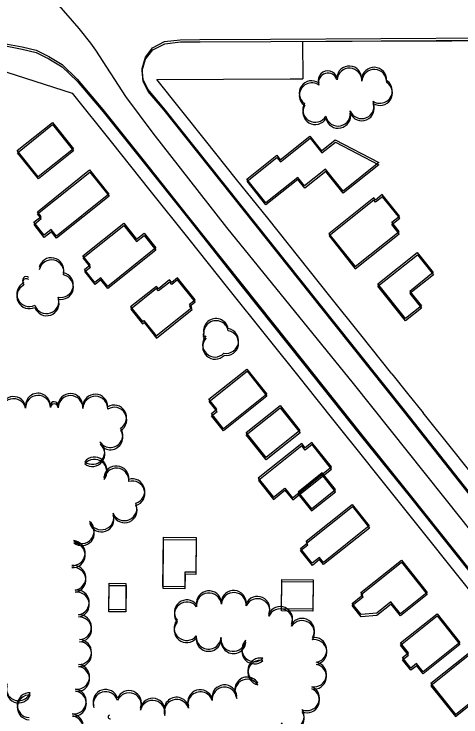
# Model space of a CAD drawing. Extents: x -25029 to 2274964, y -81170 to 687028.
# Drawn here: x 12311 to 12670, y -65891 to -65327 of the extents above; entities that cross this region are included whole.
import ezdxf

# ---------------------------------------------------------------- set-up
doc = ezdxf.new("R2010")
doc.units = 0
for name, color, linetype in [('81911BEA - RW_X_Fee_RW', 7, 'Continuous'), ('BLDG', 7, 'Continuous'), ('GE_X_CL_2000', 7, 'Continuous'), ('ROAD', 7, 'Continuous'), ('TREES', 7, 'Continuous')]:
    doc.layers.add(name, color=color, linetype=linetype)

msp = doc.modelspace()

# ---------------------------------------------------------------- linework, layer by layer
at = {"layer": '81911BEA - RW_X_Fee_RW'}
for p, q in [((12542.98, -65348.56), (12543.12, -65378.56)), ((12279.43, -65364.89), (12357.81, -65390.27))]:
    msp.add_line(p, q, dxfattribs=at)
for points in [[(12542.98, -65348.56), (12582.98, -65348.37), (12622.99, -65348.18), (12662.99, -65347.99), (12702.99, -65347.8), (12743, -65347.61), (12783, -65347.41), (12835.5, -65347.16), (12875.51, -65346.97), (12899.23, -65346.86), (12950.24, -65346.62), (13001.22, -65346.37), (13201.23, -65345.42)], [(12425.81, -65379.15), (12533.12, -65378.61), (12543.12, -65378.56)], [(12614.88, -65615.79), (12589.86, -65584.47), (12564.92, -65553.25), (12539.94, -65521.99), (12514.96, -65490.72), (12490.02, -65459.51), (12465.04, -65428.25), (12425.81, -65379.15)], [(12357.81, -65390.27), (12389.05, -65429.36), (12420.25, -65468.4), (12451.49, -65507.49), (12482.69, -65546.53), (12513.93, -65585.63), (12542.02, -65620.78), (12545.13, -65624.67), (12567.13, -65652.2), (12595.1, -65687.2), (12598.2, -65691.08), (12601.35, -65695.02), (12638.81, -65741.89), (12666.5, -65776.54), (12698.76, -65816.91)], [(12614.88, -65615.79), (12627.35, -65631.39), (12639.82, -65647)], [(12714.71, -65740.75), (12689.78, -65709.54), (12664.75, -65678.22), (12639.82, -65647)]]:
    msp.add_lwpolyline(points, dxfattribs=at)
at = {"layer": 'BLDG'}
for points in [[(12358.8, -65434.8), (12330.53, -65457.36), (12313.71, -65436.28), (12341.98, -65413.73)], [(12358.92, -65436.53), (12330.64, -65459.08), (12313.83, -65438), (12342.1, -65415.45)], [(12498.27, -65459.22), (12522.21, -65440.11), (12525.07, -65443.7), (12548.9, -65424.7), (12558.3, -65436.49), (12569.32, -65427.71), (12604.26, -65445.94), (12575.51, -65468.89), (12561.48, -65451.29), (12544.59, -65464.76), (12539.1, -65457.87), (12513.49, -65478.3)], [(12498.38, -65460.96), (12522.33, -65441.86), (12525.19, -65445.45), (12549.02, -65426.45), (12558.42, -65438.24), (12569.44, -65429.46), (12604.38, -65447.7), (12575.62, -65470.64), (12561.59, -65453.04), (12544.7, -65466.51), (12539.21, -65459.62), (12513.6, -65480.04)], [(12387.36, -65471.31), (12345.14, -65504.98), (12340.99, -65499.78), (12335.3, -65504.31), (12327.03, -65493.93), (12332.88, -65489.27), (12329.81, -65485.43), (12371.86, -65451.88)], [(12387.47, -65473.04), (12345.25, -65506.7), (12341.1, -65501.5), (12335.41, -65506.03), (12327.14, -65495.65), (12332.99, -65490.99), (12329.92, -65487.15), (12371.97, -65453.61)], [(12585.27, -65529.54), (12620.61, -65501.34), (12614.71, -65493.95), (12620.96, -65488.96), (12607.11, -65471.6), (12601.55, -65476.04), (12600.21, -65474.36), (12564.17, -65503.1)], [(12585.37, -65531.29), (12620.72, -65503.1), (12614.82, -65495.71), (12621.07, -65490.72), (12607.22, -65473.36), (12601.66, -65477.79), (12600.32, -65476.11), (12564.28, -65504.85)], [(12409.53, -65507.56), (12415.58, -65502.74), (12425.01, -65514.57), (12386.34, -65545.42), (12380.85, -65538.53), (12376.14, -65542.29), (12367.79, -65531.82), (12372.32, -65528.2), (12366.46, -65520.85), (12399.27, -65494.69)], [(12409.64, -65509.29), (12415.69, -65504.47), (12425.12, -65516.3), (12386.44, -65547.15), (12380.95, -65540.26), (12376.24, -65544.02), (12367.89, -65533.55), (12372.43, -65529.93), (12366.57, -65522.58), (12399.38, -65496.42)], [(12648.09, -65534.41), (12629.23, -65549.46), (12638.56, -65561.17), (12625.75, -65571.38), (12603.52, -65543.5), (12635.18, -65518.24)], [(12648.19, -65536.17), (12629.33, -65551.22), (12638.66, -65562.93), (12625.85, -65573.14), (12603.62, -65545.26), (12635.29, -65520)], [(12414.22, -65573.77), (12415.45, -65572.79), (12425.36, -65585.22), (12454.12, -65562.28), (12452.1, -65559.74), (12456.57, -65556.17), (12442.5, -65538.52), (12437.8, -65542.28), (12436.13, -65540.19), (12427.07, -65547.41), (12425.5, -65545.44), (12404.79, -65561.95)], [(12414.32, -65575.5), (12415.55, -65574.52), (12425.46, -65586.95), (12454.22, -65564.02), (12452.2, -65561.48), (12456.67, -65557.91), (12442.6, -65540.26), (12437.9, -65544.01), (12436.23, -65541.92), (12427.17, -65549.14), (12425.6, -65547.17), (12404.89, -65563.68)], [(12514.32, -65632.02), (12479.46, -65659.82), (12469.8, -65647.7), (12474.17, -65644.22), (12467.77, -65636.19), (12498.26, -65611.88)], [(12514.41, -65633.76), (12479.55, -65661.56), (12469.89, -65649.44), (12474.26, -65645.96), (12467.86, -65637.93), (12498.35, -65613.62)], [(12540.9, -65661.26), (12513.63, -65683.02), (12497.61, -65662.94), (12524.89, -65641.17)], [(12540.99, -65663.01), (12513.72, -65684.76), (12497.7, -65664.68), (12524.98, -65642.92)], [(12519.57, -65714.86), (12528.78, -65707.51), (12535.01, -65715.34), (12566.23, -65690.44), (12550.58, -65670.81), (12545.06, -65675.21), (12542.31, -65671.76), (12507.41, -65699.61)], [(12519.65, -65716.6), (12528.86, -65709.26), (12535.09, -65717.09), (12566.32, -65692.19), (12550.67, -65672.56), (12545.15, -65676.96), (12542.4, -65673.51), (12507.49, -65701.35)], [(12550.09, -65724.14), (12569.47, -65708.68), (12558.76, -65695.25), (12539.37, -65710.71)], [(12550.17, -65725.89), (12569.55, -65710.43), (12558.84, -65697), (12539.45, -65712.46)], [(12596.67, -65737.89), (12559.85, -65767.25), (12556.65, -65763.23), (12550.8, -65767.9), (12541.31, -65756), (12547.04, -65751.43), (12546.01, -65750.14), (12582.95, -65720.68)], [(12596.75, -65739.64), (12559.93, -65769), (12556.73, -65764.98), (12550.88, -65769.65), (12541.39, -65757.75), (12547.12, -65753.18), (12546.09, -65751.89), (12583.03, -65722.43)], [(12457.46, -65747.3), (12457.21, -65775.13), (12448.46, -65775.05), (12448.36, -65786.76), (12430.77, -65786.61), (12431.13, -65747.06)], [(12457.54, -65749.04), (12457.28, -65776.87), (12448.54, -65776.79), (12448.43, -65788.5), (12430.84, -65788.34), (12431.21, -65748.79)], [(12643.14, -65791.32), (12621.64, -65808.46), (12614.07, -65798.97), (12602.61, -65808.11), (12589.98, -65809.21), (12582.8, -65800.2), (12591.52, -65793.25), (12589.97, -65791.3), (12622.44, -65765.39)], [(12643.21, -65793.08), (12621.71, -65810.22), (12614.14, -65800.73), (12602.68, -65809.87), (12590.05, -65810.96), (12582.87, -65801.95), (12591.59, -65795), (12590.04, -65793.05), (12622.52, -65767.15)], [(12401.06, -65784.16), (12400.87, -65805.23), (12387.32, -65805.11), (12387.51, -65784.03)], [(12401.13, -65785.89), (12400.94, -65806.96), (12387.39, -65806.84), (12387.58, -65785.76)], [(12551.45, -65781.2), (12551.24, -65804.73), (12526.02, -65804.5), (12526.24, -65780.97)], [(12551.52, -65782.95), (12551.31, -65806.48), (12526.09, -65806.25), (12526.31, -65782.72)], [(12669.46, -65831.56), (12639.97, -65855.08), (12634.7, -65848.48), (12630.04, -65852.2), (12623.31, -65843.76), (12628.13, -65839.91), (12621.75, -65831.92), (12651.09, -65808.52)], [(12669.53, -65833.32), (12640.04, -65856.84), (12634.77, -65850.24), (12630.11, -65853.96), (12623.38, -65845.52), (12628.2, -65841.67), (12621.82, -65833.68), (12651.16, -65810.28)], [(12646.04, -65864.55), (12665.83, -65889.36), (12695.81, -65865.45), (12676.01, -65840.64)], [(12646.1, -65866.31), (12665.89, -65891.12), (12695.87, -65867.22), (12676.08, -65842.4)]]:
    msp.add_lwpolyline(points, close=True, dxfattribs=at)
at = {"layer": 'GE_X_CL_2000'}
msp.add_lwpolyline([(12345.17, -65317.55), (12363.07, -65338.27), (12372.51, -65350.05), (12376.6, -65355.5), (12400.74, -65392.96), (12422.67, -65422.31), (12481.73, -65498.14), (12583.63, -65623.46), (12670.9, -65733.01), (12748.64, -65831.4), (12778.76, -65867.92)], dxfattribs=at)
at = {"layer": 'ROAD'}
for points in [[(12002.21, -65337.42), (12064.13, -65339.07), (12121.91, -65342.28), (12170.47, -65343.93), (12219.04, -65346.53), (12276.1, -65348.42), (12302.8, -65350.21), (12317.5, -65353.03), (12328.78, -65355.75), (12338.96, -65360.77), (12349.7, -65367.23), (12361.69, -65378.79), (12382.53, -65403.32), (12413.65, -65442.18), (12451.38, -65489.75), (12494.39, -65544.05), (12543.65, -65605.85), (12589.27, -65663.25), (12629.6, -65713.35), (12676.57, -65772.31)], [(12002.34, -65339.1), (12064.26, -65340.76), (12122.04, -65343.98), (12170.6, -65345.63), (12219.17, -65348.24), (12276.23, -65350.14), (12302.93, -65351.93), (12317.63, -65354.75), (12328.91, -65357.47), (12339.09, -65362.49), (12349.82, -65368.95), (12361.81, -65380.52), (12382.65, -65405.05), (12413.77, -65443.91), (12451.49, -65491.49), (12494.49, -65545.79), (12543.75, -65607.6), (12589.36, -65665), (12629.68, -65715.11), (12676.65, -65774.07)], [(12681.16, -65716.14), (12624.95, -65644.86), (12567.92, -65573.49), (12431.53, -65402.18), (12418.7, -65387.09), (12414.78, -65379.13), (12414.07, -65370.34), (12416.69, -65361.16), (12422.41, -65353.75), (12432.05, -65348.77), (12444.75, -65347.26), (12460.45, -65347.09), (12517.26, -65346.9), (12694.59, -65345.78)], [(12681.24, -65717.9), (12625.04, -65646.62), (12568.02, -65575.24), (12431.65, -65403.91), (12418.82, -65388.82), (12414.9, -65380.86), (12414.19, -65372.07), (12416.82, -65362.89), (12422.54, -65355.48), (12432.18, -65350.5), (12444.88, -65349), (12460.58, -65348.83), (12517.39, -65348.64), (12694.72, -65347.55)]]:
    msp.add_lwpolyline(points, dxfattribs=at)
at = {"layer": 'TREES'}
for centre, radius, start, end in [((12563.26, -65379.9), 7.59, 15.8666, 195.8666), ((12580.55, -65378.34), 10, 357.054, 177.054), ((12580.67, -65380.1), 10, 357.047, 177.047), ((12600.52, -65379.37), 10, 357.054, 177.054), ((12600.64, -65381.13), 10, 357.047, 177.047), ((12563.38, -65381.66), 7.59, 15.8596, 195.8596), ((12550.27, -65390.2), 10, 55.3205, 235.3205), ((12550.39, -65391.95), 10, 55.3135, 235.3135), ((12605.11, -65388.3), 10, 237.3458, 57.3458), ((12605.23, -65390.06), 10, 237.3388, 57.3388), ((12553.16, -65403.57), 10, 149.0456, 329.0456), ((12553.27, -65405.32), 10, 149.0386, 329.0386), ((12590.5, -65400.6), 10, 202.8123, 22.8123), ((12590.61, -65402.36), 10, 202.8053, 22.8053), ((12571.51, -65406.59), 10, 192.2231, 12.2231), ((12571.62, -65408.35), 10, 192.2161, 12.2161), ((12341.07, -65532.43), 10, 348.1386, 168.1386), ((12341.17, -65534.16), 10, 348.1316, 168.1316), ((12320.83, -65540.47), 2.93, 48.2484, 228.2484), ((12348.73, -65544.26), 10, 257.7528, 77.7528), ((12348.83, -65545.99), 10, 257.7458, 77.7458), ((12323.3, -65551.63), 10, 116.2435, 296.2435), ((12320.93, -65542.19), 2.93, 48.2414, 228.2414), ((12323.39, -65553.35), 10, 116.2365, 296.2365), ((12337.17, -65557.31), 10, 199.15, 19.15), ((12337.26, -65559.04), 10, 199.143, 19.143), ((12473.39, -65581.27), 10, 10.8291, 190.8291), ((12473.49, -65583.01), 10, 10.8221, 190.8221), ((12481.53, -65589.25), 10, 260.2903, 80.2903), ((12481.62, -65590.99), 10, 260.2833, 80.2833), ((12472.6, -65592.2), 10, 136.3476, 316.3476), ((12472.7, -65593.95), 10, 136.3406, 316.3406), ((12464.47, -65584.22), 1.4, 129.9311, 309.9311), ((12464.56, -65585.97), 1.4, 129.9241, 309.9241), ((12330.3, -65641.3), 10, 1.2709, 181.2709), ((12330.38, -65643.03), 10, 1.2639, 181.2639), ((12356.36, -65641.51), 10, 358.4491, 178.4491), ((12356.45, -65643.24), 10, 358.4421, 178.4421), ((12376.35, -65642.05), 10, 358.4491, 178.4491), ((12310.61, -65643.98), 10, 14.2646, 194.2646), ((12310.69, -65645.71), 10, 14.2576, 194.2576), ((12343.33, -65641.16), 3.04, 358.4491, 178.4491), ((12376.44, -65643.79), 10, 358.4421, 178.4421), ((12343.42, -65642.89), 3.04, 358.4421, 178.4421), ((12391.55, -65650.87), 10, 301.3293, 121.3293), ((12391.63, -65652.6), 10, 301.3222, 121.3222), ((12388.43, -65664.96), 10, 213.7446, 33.7446), ((12388.52, -65666.7), 10, 213.7376, 33.7376), ((12373.99, -65678.42), 10, 232.2015, 52.2015), ((12374.07, -65680.15), 10, 232.1945, 52.1945), ((12375.6, -65692.66), 10, 320.6888, 140.6888), ((12375.68, -65694.39), 10, 320.6818, 140.6818), ((12393.3, -65699.75), 10, 355.6267, 175.6267), ((12393.38, -65701.49), 10, 355.6197, 175.6197), ((12406.15, -65710.09), 10, 286.7071, 106.7071), ((12406.23, -65711.83), 10, 286.7001, 106.7001), ((12399.86, -65723.68), 10, 203.6127, 23.6127), ((12399.94, -65725.41), 10, 203.6057, 23.6057), ((12381.27, -65731.03), 10, 199.5188, 19.5188), ((12381.35, -65732.76), 10, 199.5118, 19.5118), ((12365.47, -65742.06), 10, 230.3315, 50.3315), ((12365.54, -65743.79), 10, 230.3245, 50.3245), ((12358.24, -65759.73), 10, 265.1969, 85.1969), ((12358.32, -65761.46), 10, 265.1899, 85.1899), ((12358.75, -65779.6), 10, 277.7143, 97.7143), ((12358.82, -65781.33), 10, 277.7073, 97.7073), ((12361.51, -65799.41), 10, 278.1529, 98.1529), ((12361.58, -65801.14), 10, 278.1459, 98.1459), ((12467.7, -65800.11), 10, 6.1437, 186.1437), ((12487.62, -65799.76), 10, 355.8528, 175.8528), ((12487.69, -65801.51), 10, 355.8458, 175.8458), ((12467.77, -65801.85), 10, 6.1367, 186.1367), ((12506.69, -65804.64), 10, 335.4436, 155.4436), ((12506.76, -65806.39), 10, 335.4366, 155.4366), ((12449.92, -65807.38), 10, 38.3143, 218.3143), ((12449.98, -65809.12), 10, 38.3073, 218.3073), ((12524.96, -65812.78), 10, 336.5409, 156.5409), ((12525.02, -65814.53), 10, 336.5339, 156.5339), ((12363.32, -65819.3), 10, 272.2561, 92.2561), ((12363.39, -65821.03), 10, 272.2491, 92.2491), ((12449.78, -65819.95), 10, 140.4242, 320.4242), ((12542.51, -65822.22), 10, 326.9184, 146.9184), ((12542.58, -65823.97), 10, 326.9114, 146.9114), ((12449.84, -65821.69), 10, 140.4172, 320.4172), ((12363.34, -65839.29), 10, 267.8458, 87.8458), ((12363.4, -65841.02), 10, 267.8388, 87.8388), ((12467.46, -65826.98), 10, 176.2517, 356.2517), ((12467.53, -65828.72), 10, 176.2447, 356.2447), ((12487.38, -65828.73), 10, 173.7049, 353.7049), ((12487.45, -65830.47), 10, 173.6979, 353.6979), ((12504.21, -65837.07), 10, 133.5188, 313.5188), ((12552.44, -65837.56), 10, 278.9297, 98.9297), ((12552.5, -65839.31), 10, 278.9227, 98.9227), ((12504.27, -65838.82), 10, 133.5118, 313.5118), ((12509.03, -65854.11), 10, 78.0868, 258.0868), ((12509.09, -65855.86), 10, 78.0798, 258.0798), ((12552.19, -65857.27), 10, 259.5848, 79.5848), ((12361.7, -65859.2), 10, 262.7609, 82.7609), ((12361.76, -65860.93), 10, 262.7539, 82.7539), ((12552.25, -65859.02), 10, 259.5778, 79.5778), ((12498.59, -65869.36), 10, 33.1587, 213.1587), ((12314.78, -65868.41), 10, 158.8964, 338.8964), ((12498.65, -65871.11), 10, 33.1517, 213.1517), ((12314.84, -65870.13), 10, 158.8894, 338.8894), ((12359.17, -65879.04), 10, 262.659, 82.659), ((12384.68, -65879.36), 10, 17.0077, 197.0077), ((12403.47, -65880.29), 10, 337.3409, 157.3409), ((12460.76, -65879.57), 10, 17.6475, 197.6475), ((12480.26, -65875.69), 10, 4.8798, 184.8798), ((12480.32, -65877.43), 10, 4.8728, 184.8728), ((12546.56, -65876.35), 10, 247.5287, 67.5287), ((12546.61, -65878.1), 10, 247.5217, 67.5217), ((12323.63, -65882), 10, 87.2421, 267.2421), ((12323.69, -65883.72), 10, 87.2351, 267.2351), ((12359.22, -65880.77), 10, 262.652, 82.652), ((12384.74, -65881.1), 10, 17.0007, 197.0007), ((12403.53, -65882.02), 10, 337.3339, 157.3339), ((12422.44, -65886.41), 10, 346.9166, 166.9166), ((12441.71, -65885.63), 10, 17.6696, 197.6696), ((12460.82, -65881.31), 10, 17.6405, 197.6405), ((12422.49, -65888.14), 10, 346.9096, 166.9096), ((12441.76, -65887.37), 10, 17.6626, 197.6626), ((12534.23, -65890.85), 10, 211.7692, 31.7692), ((12534.29, -65892.6), 10, 211.7622, 31.7622), ((12356.61, -65898.87), 10, 262.659, 82.659), ((12356.67, -65900.6), 10, 262.652, 82.652), ((12388.17, -65891.43), 1.5, 107.7147, 287.7147)]:
    msp.add_arc(centre, radius, start, end, dxfattribs=at)

doc.saveas('drawing.dxf')
